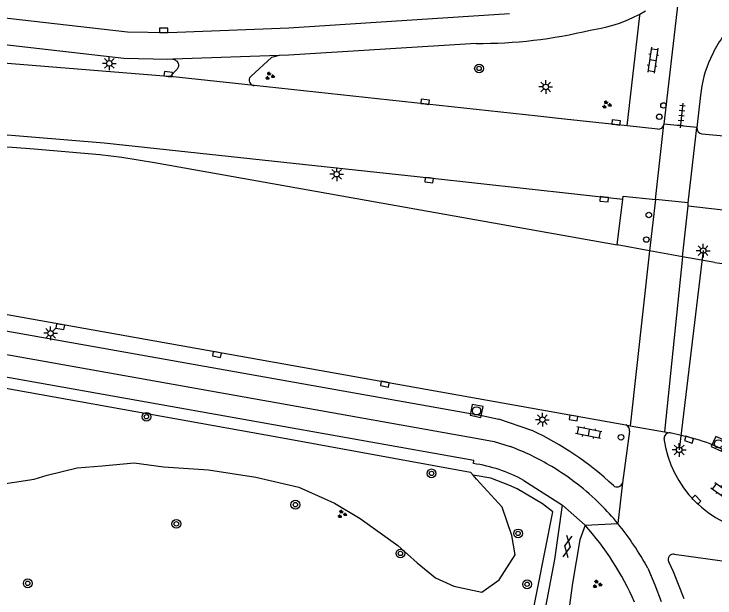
# Model space of a CAD drawing. Extents: x 131000 to 133014, y 396499 to 399001.
# Drawn here: x 132541.2 to 132604.9, y 396864.8 to 396917.9 of the extents above; entities that cross this region are included whole.
import ezdxf

# ---------------------------------------------------------------- set-up
doc = ezdxf.new("R2010")
doc.units = 0
for name, color, linetype in [('gg-knt-verharding', 7, 'Continuous'), ('gg-knt-verharding nz', 7, 'Continuous'), ('gt-grn-groengrens', 7, 'Continuous'), ('gt-grn-weggrens', 7, 'Continuous'), ('gt-knt-lijn portaal', 7, 'Continuous'), ('gt-symb-boom', 7, 'Continuous'), ('gt-symb-drukknoppaal', 7, 'Continuous'), ('gt-symb-gesloten verharding', 7, 'Continuous'), ('gt-symb-groenvak', 7, 'Continuous'), ('gt-symb-klinker verharding', 7, 'Continuous'), ('gt-symb-kolk', 7, 'Continuous'), ('gt-symb-lichtmast', 7, 'Continuous'), ('gt-symb-rioolschacht', 7, 'Continuous'), ('gt-symb-tegel verharding', 7, 'Continuous'), ('gt-symb-verkeersregelinstallatiepaal', 7, 'Continuous')]:
    doc.layers.add(name, color=color, linetype=linetype)

# ---------------------------------------------------------------- blocks, each defined once
blk = doc.blocks.new('gt0-TEG1')
at = {"layer": 'gt-symb-tegel verharding'}
for p, q in [((-1.125, 0), (1.125, 0)), ((-0.9, -0.25), (-0.9, 0.25)), ((-0.45, -0.25), (-0.45, 0.25)), ((0, -0.25), (0, 0.25)), ((0.45, -0.25), (0.45, 0.25)), ((0.9, -0.25), (0.9, 0.25))]:
    blk.add_line(p, q, dxfattribs=at)
blk = doc.blocks.new('gt0-LMAST')
at = {"layer": 'gt-symb-lichtmast'}
for p, q in [((-0.182, 0.173), (-0.447, 0.438)), ((-0.005, 0.246), (-0.005, 0.621)), ((0.172, 0.173), (0.437, 0.438)), ((-0.255, -0.004), (-0.63, -0.004)), ((-0.182, -0.181), (-0.447, -0.446)), ((-0.005, -0.254), (-0.005, -0.629)), ((0.437, -0.446), (0.172, -0.181)), ((0.245, -0.004), (0.62, -0.004))]:
    blk.add_line(p, q, dxfattribs=at)
blk.add_circle((-0.005, -0.004), 0.25, dxfattribs=at)
blk = doc.blocks.new('gt0-KOLK')
at = {"layer": 'gt-symb-kolk'}
blk.add_lwpolyline([(0, 0), (0.375, 0), (0.375, 0.4), (-0.375, 0.4), (-0.375, 0), (0, 0)], dxfattribs=at)
blk = doc.blocks.new('gt0-KL1')
at = {"layer": 'gt-symb-klinker verharding'}
for p, q in [((-1.15, 0.3), (1.15, 0.3)), ((-1, -0.3), (-1, 0.3)), ((-0.5, 0.3), (-0.5, 0.45)), ((0, -0.3), (0, 0.3)), ((0.5, 0.3), (0.5, 0.45)), ((1, -0.3), (1, 0.3)), ((-1.15, -0.3), (1.15, -0.3)), ((-0.5, -0.45), (-0.5, -0.3)), ((0.5, -0.45), (0.5, -0.3))]:
    blk.add_line(p, q, dxfattribs=at)
blk = doc.blocks.new('gt0-RS')
at = {"layer": 'gt-symb-rioolschacht'}
blk.add_lwpolyline([(-0.5, -0.5), (0.5, -0.5), (0.5, 0.5), (-0.5, 0.5)], close=True, dxfattribs=at)
blk.add_circle((0, 0), 0.375, dxfattribs=at)
blk = doc.blocks.new('gt0-VIPAAL')
at = {"layer": 'gt-symb-verkeersregelinstallatiepaal'}
blk.add_circle((0, 0), 0.25, dxfattribs=at)
blk = doc.blocks.new('gt0-DPAAL')
at = {"layer": 'gt-symb-drukknoppaal'}
blk.add_circle((0, 0), 0.25, dxfattribs=at)
blk = doc.blocks.new('gt0-GESVH1')
at = {"layer": 'gt-symb-gesloten verharding'}
for p, q in [((-0.992, -0.261), (0.008, 0.239)), ((0.008, -0.261), (-0.992, 0.239)), ((0.008, 0.239), (1.008, -0.261)), ((1.008, 0.239), (0.008, -0.261))]:
    blk.add_line(p, q, dxfattribs=at)
blk = doc.blocks.new('gt0-GRVAK')
at = {"layer": 'gt-symb-groenvak'}
for p, q in [((-0.11, 0.189), (-0.228, 0.24)), ((-0.182, 0.153), (0.088, 0.153)), ((-0.091, 0.211), (-0.156, 0.322)), ((-0.047, 0.214), (-0.047, 0.393)), ((-0.004, 0.211), (0.061, 0.322)), ((0.015, 0.189), (0.133, 0.24)), ((0.262, -0.052), (0.197, 0.059)), ((0.305, -0.049), (0.305, 0.13)), ((0.349, -0.052), (0.414, 0.059)), ((-0.245, -0.228), (-0.363, -0.177)), ((-0.318, -0.264), (-0.047, -0.264)), ((-0.226, -0.206), (-0.291, -0.095)), ((-0.183, -0.203), (-0.183, -0.024)), ((-0.139, -0.206), (-0.074, -0.095)), ((-0.12, -0.228), (-0.002, -0.177)), ((0.243, -0.074), (0.125, -0.023)), ((0.17, -0.11), (0.441, -0.11)), ((0.368, -0.074), (0.486, -0.023))]:
    blk.add_line(p, q, dxfattribs=at)
blk = doc.blocks.new('gt0-BOOM')
at = {"layer": 'gt-symb-boom'}
for radius in [0.4, 0.2]:
    blk.add_circle((0, 0), radius, dxfattribs=at)

msp = doc.modelspace()

# ---------------------------------------------------------------- linework, layer by layer
at = {"layer": 'gg-knt-verharding'}
for p, q in [((132601.552, 396918.91), (132600.284, 396907.896)), ((132598.093, 396917.784), (132598.108, 396917.914)), ((132598.108, 396917.914), (132598.633, 396918.21)), ((132596.953, 396907.754), (132598.093, 396917.784)), ((132565.289, 396914.14), (132555.594, 396913.805)), ((132563.006, 396911.408), (132555.355, 396912.231)), ((132588.837, 396908.628), (132563.006, 396911.408)), ((132603.634, 396910.535), (132603.29, 396907.589)), ((132591.261, 396908.367), (132588.837, 396908.628)), ((132596.953, 396907.754), (132591.261, 396908.367)), ((132599.744, 396907.454), (132596.953, 396907.754)), ((132600.284, 396907.896), (132600.281, 396907.869)), ((132603.757, 396907.023), (132605.739, 396906.84)), ((132596.039, 396896.928), (132596.558, 396901.081)), ((132599.516, 396901.056), (132598.983, 396896.387)), ((132602, 396895.852), (132602.501, 396900.463)), ((132602.501, 396900.463), (132612.906, 396899.28)), ((132598.983, 396896.387), (132596.039, 396896.928)), ((132604.939, 396895.328), (132602, 396895.852)), ((132588.291, 396880.042), (132585.285, 396881.079)), ((132596.826, 396880.543), (132597.225, 396880.471)), ((132597.225, 396880.471), (132600.363, 396879.906)), ((132597.171, 396879.987), (132596.52, 396875.28)), ((132600.363, 396879.906), (132600.87, 396879.815)), ((132602.871, 396879.346), (132600.87, 396879.815)), ((132587.533, 396875.504), (132591.082, 396873.236)), ((132591.082, 396873.236), (132593.119, 396871.432)), ((132601.239, 396868.794), (132613.529, 396867.051))]:
    msp.add_line(p, q, dxfattribs=at)
for points in [[(132586.24, 396917.93), (132566.17, 396916.64), (132555.22, 396916.22), (132551.48, 396916.28), (132500.73, 396922.09)], [(132555.594, 396913.805), (132555.16, 396913.79), (132551.14, 396913.87), (132502.42, 396919.48)], [(132593.582, 396916.468), (132594.262, 396916.573), (132594.599, 396916.639), (132595.102, 396916.755), (132595.765, 396916.939), (132596.269, 396917.105), (132596.794, 396917.302), (132597.479, 396917.599), (132598.108, 396917.914)], [(132555.355, 396912.231), (132555.171, 396912.251), (132507.113, 396916.117)], [(132583.202, 396915.25), (132566.17, 396914.17), (132565.289, 396914.14)], [(132565.289, 396914.14), (132564.577, 396913.957), (132562.719, 396912.285), (132562.636, 396912.187), (132562.596, 396912.111), (132562.561, 396911.988), (132562.557, 396911.859), (132562.587, 396911.734), (132562.637, 396911.634), (132562.703, 396911.553), (132562.783, 396911.488), (132562.908, 396911.428), (132563.006, 396911.408)], [(132555.594, 396913.805), (132555.711, 396913.787), (132555.821, 396913.744), (132555.919, 396913.678), (132555.976, 396913.623), (132556.045, 396913.528), (132556.094, 396913.414), (132556.116, 396913.29), (132556.109, 396913.164), (132556.089, 396913.082), (132556.035, 396912.968), (132555.986, 396912.9), (132555.355, 396912.231)], [(132506.589, 396909.666), (132532.436, 396907.602), (132549.356, 396906.193), (132578.948, 396903.015), (132596.558, 396901.081)], [(132506.454, 396907.764), (132540.996, 396905.82), (132542.973, 396905.675), (132548.97, 396905.153), (132549.967, 396905.037), (132550.958, 396904.895), (132553.93, 396904.414), (132596.039, 396896.928)], [(132596.558, 396901.081), (132596.59, 396901.359), (132599.516, 396901.056)], [(132528.983, 396892.766), (132531.153, 396892.266), (132532.329, 396892.035), (132596.826, 396880.543)], [(132533.727, 396890.296), (132583.717, 396881.407), (132585.285, 396881.079)], [(132532.13, 396888.436), (132583.36, 396879.321), (132584.847, 396879.037), (132586.29, 396878.581)], [(132582.953, 396877.033), (132582.989, 396877.316), (132531.849, 396886.404)], [(132589.179, 396862.099), (132590.367, 396868.319), (132591.082, 396873.236)], [(132593.119, 396871.432), (132592.653, 396870.086), (132591.989, 396866.156), (132591.484, 396862.613)], [(132598.823, 396867.515), (132599.474, 396866.013), (132600.053, 396864.48)], [(132602.128, 396864.722), (132601.184, 396867.194), (132600.746, 396868.099)]]:
    msp.add_lwpolyline(points, dxfattribs=at)
for centre, radius, start, end in [((132613.655, 396910.004), 9.905, 134.3994, 157.05229), ((132583.53, 396957.295), 42.046, 269.55326, 283.83183), ((132613.389, 396909.686), 9.792, 154.73253, 175.02812), ((132599.8, 396907.936), 0.485, 263.34568, 352.04887), ((132603.813, 396907.545), 0.525, 175.17295, 263.87834), ((132616.457, 396980.325), 85.773, 262.28276, 266.98329), ((132596.66, 396880.055), 0.515, 352.39123, 71.24827), ((132576.442, 396854.543), 28.118, 46.77961, 65.07599), ((132600.793, 396879.333), 0.488, 80.90443, 181.88251), ((132610.096, 396880.588), 9.874, 187.39539, 262.6718), ((132599.644, 396866.409), 13.333, 52.28012, 75.99287), ((132579.26, 396859.122), 20.69, 58.44726, 70.13737), ((132581.177, 396864.089), 13.065, 60.89015, 82.18742), ((132578.362, 396856.982), 22.986, 45.26876, 59.32957), ((132596.032, 396875.411), 0.505, 228.4877, 344.92356), ((132576.896, 396855.801), 24.858, 39.40884, 44.78478), ((132573.581, 396853.911), 26.244, 23.61238, 41.88368), ((132576.87, 396855.771), 24.897, 28.14468, 39.42381), ((132601.157, 396868.33), 0.471, 79.95817, 209.34167)]:
    msp.add_arc(centre, radius, start, end, dxfattribs=at)
at = {"layer": 'gg-knt-verharding nz'}
for p, q in [((132599.516, 396901.056), (132600.281, 396907.869)), ((132603.29, 396907.589), (132600.284, 396907.896)), ((132602.518, 396900.739), (132603.29, 396907.589)), ((132602.518, 396900.739), (132599.516, 396901.056)), ((132602.501, 396900.463), (132602.518, 396900.739)), ((132598.983, 396896.387), (132597.225, 396880.471)), ((132602, 396895.852), (132598.983, 396896.387)), ((132602, 396895.852), (132600.363, 396879.906))]:
    msp.add_line(p, q, dxfattribs=at)
at = {"layer": 'gt-grn-groengrens'}
for points in [[(132530.099, 396885.755), (132531.767, 396885.435), (132565.242, 396879.439), (132582.686, 396876.264), (132582.944, 396875.964)], [(132539.37, 396875.076), (132542.992, 396875.627), (132544.167, 396875.994), (132546.909, 396876.637), (132549.161, 396876.82), (132552.098, 396877.096), (132554.741, 396876.729), (132558.853, 396876.453), (132563.161, 396875.811), (132567.078, 396874.893), (132570.309, 396873.424), (132572.659, 396872.047), (132576.085, 396869.569), (132577.848, 396868.009), (132579.512, 396866.632), (132581.177, 396865.897), (132583.722, 396865.347), (132585.289, 396866.448), (132586.757, 396868.743), (132586.464, 396870.487), (132585.582, 396873.057), (132583.233, 396875.627), (132582.944, 396875.964)], [(132588.105, 396862.091), (132590.189, 396872.641), (132589.259, 396873.378), (132586.95, 396874.725), (132586.181, 396875.078), (132584.545, 396875.719), (132582.944, 396875.964)]]:
    msp.add_lwpolyline(points, dxfattribs=at)
at = {"layer": 'gt-grn-weggrens'}
for p in [(132596.52, 396875.28), (132593.119, 396871.432)]:
    msp.add_line(p, (132596.102, 396871.582), dxfattribs=at)
at = {"layer": 'gt-knt-lijn portaal'}
msp.add_line((132603.871, 396896.401), (132601.691, 396878.281), dxfattribs=at)

# ---------------------------------------------------------------- block references
at = {"layer": 'gt-symb-boom'}
for p in [(132583.473, 396912.971), (132553.204, 396881.291), (132566.757, 396873.294), (132555.923, 396871.554), (132576.315, 396868.858), (132542.402, 396866.139), (132587.845, 396866.053)]:
    msp.add_blockref('gt0-BOOM', p, dxfattribs=at)
for p, rotation in [((132579.147, 396876.14), -13.702889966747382), ((132587.026, 396870.68), -13.702889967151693)]:
    msp.add_blockref('gt0-BOOM', p, dxfattribs=dict(at, rotation=rotation))
at = {"layer": 'gt-symb-drukknoppaal'}
msp.add_blockref('gt0-DPAAL', (132600.251, 396909.608), dxfattribs=at)
at = {"layer": 'gt-symb-gesloten verharding', "rotation": -99.90507920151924}
msp.add_blockref('gt0-GESVH1', (132591.53, 396869.507), dxfattribs=at)
at = {"layer": 'gt-symb-groenvak'}
for p in [(132564.415, 396912.28), (132595.076, 396909.674), (132570.998, 396872.437), (132594.207, 396866.065)]:
    msp.add_blockref('gt0-GRVAK', p, dxfattribs=at)
at = {"layer": 'gt-symb-klinker verharding'}
for p, rotation in [((132599.288, 396913.735), -98.27589282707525), ((132593.449, 396879.849), 168.5215179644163), ((132605.684, 396874.384), 144.89531310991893)]:
    msp.add_blockref('gt0-KL1', p, dxfattribs=dict(at, rotation=rotation))
at = {"layer": 'gt-symb-kolk'}
msp.add_blockref('gt0-KOLK', (132554.776, 396916.227), dxfattribs=at)
for p, rotation in [((132555.171, 396912.251), -6.120088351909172), ((132578.541, 396909.745), -6.1931587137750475), ((132595.924, 396907.859), -6.055894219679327), ((132578.948, 396903.015), 173.87102694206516), ((132594.88, 396901.271), 173.74981321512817), ((132545.396, 396889.692), 169.85920685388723), ((132559.649, 396887.156), 169.92566727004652), ((132574.934, 396884.456), 169.9820655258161), ((132592.102, 396881.379), 169.85920685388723), ((132602.642, 396879.401), 161.69193184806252), ((132603.117, 396873.603), -45.000000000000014)]:
    msp.add_blockref('gt0-KOLK', p, dxfattribs=dict(at, rotation=rotation))
at = {"layer": 'gt-symb-lichtmast'}
for p in [(132549.826, 396913.434), (132589.549, 396911.294), (132570.524, 396903.355), (132603.871, 396896.401), (132544.48, 396888.888), (132589.246, 396881.028), (132601.691, 396878.281)]:
    msp.add_blockref('gt0-LMAST', p, dxfattribs=at)
at = {"layer": 'gt-symb-rioolschacht'}
for p, rotation in [((132583.244, 396881.827), -11.366137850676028), ((132605.269, 396878.83), -113.69497103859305)]:
    msp.add_blockref('gt0-RS', p, dxfattribs=dict(at, rotation=rotation))
at = {"layer": 'gt-symb-tegel verharding', "rotation": -95.91007032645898}
msp.add_blockref('gt0-TEG1', (132601.901, 396908.702), dxfattribs=at)
at = {"layer": 'gt-symb-verkeersregelinstallatiepaal'}
for p in [(132599.874, 396908.575), (132598.926, 396899.646), (132598.7, 396897.409)]:
    msp.add_blockref('gt0-VIPAAL', p, dxfattribs=at)
at = {"layer": 'gt-symb-verkeersregelinstallatiepaal', "rotation": 80.85075911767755}
msp.add_blockref('gt0-VIPAAL', (132596.397, 396879.426), dxfattribs=at)

doc.saveas('drawing.dxf')
